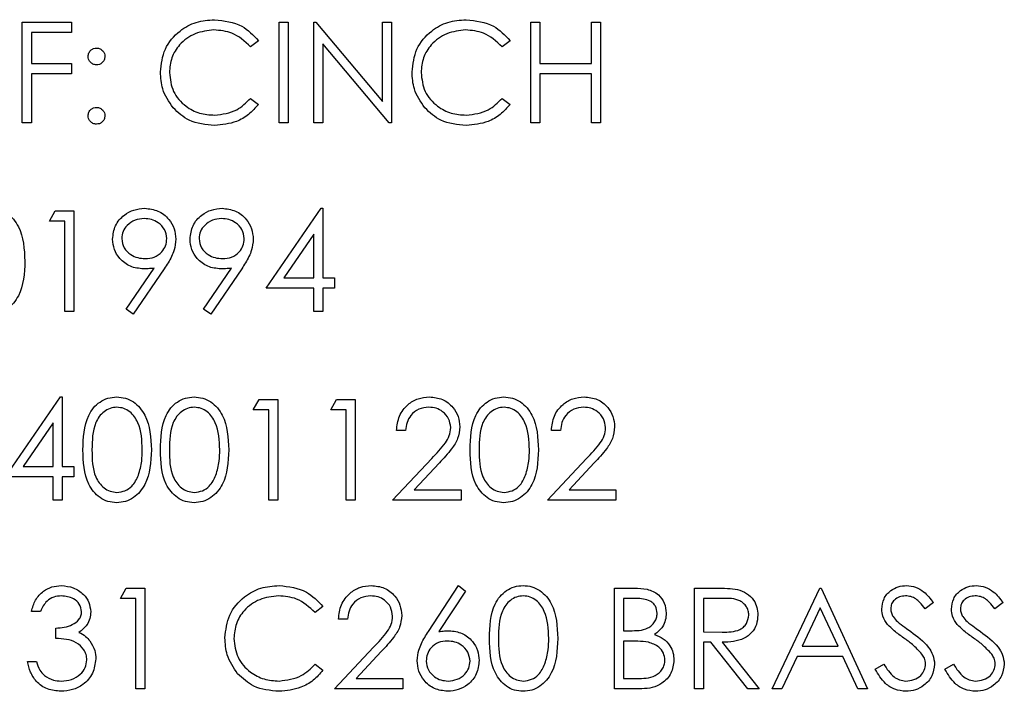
# Model space of a CAD drawing. Header units: inches. Extents: x 1880 to 2363, y -453 to -54.
# Tile 726 of 1056: x 1982.689 to 1983.57, y -72.666 to -72.065. Entities that reach past the tile are written whole.
import ezdxf

# ---------------------------------------------------------------- set-up
doc = ezdxf.new("R2010")
doc.units = ezdxf.units.IN
doc.header["$LTSCALE"] = 0.5
doc.header["$MEASUREMENT"] = 0
doc.layers.add('DSS-M-S', color=53, linetype='Continuous')

msp = doc.modelspace()

# ---------------------------------------------------------------- linework, layer by layer
at = {"layer": 'DSS-M-S', "linetype": 'Continuous', "lineweight": 25}
for p, q in [((1982.69157, -72.06772), (1982.73542, -72.06772)), ((1982.69157, -72.15772), (1982.69157, -72.06772)), ((1982.73542, -72.06772), (1982.73542, -72.07695)), ((1982.92119, -72.06772), (1982.92927, -72.06772)), ((1982.92119, -72.15772), (1982.92119, -72.06772)), ((1982.92927, -72.06772), (1982.92927, -72.15772)), ((1982.95234, -72.06772), (1982.95404, -72.06772)), ((1982.95234, -72.15772), (1982.95234, -72.06772)), ((1982.95404, -72.06772), (1983.0135, -72.13856)), ((1983.0135, -72.06772), (1983.02157, -72.06772)), ((1983.0135, -72.13856), (1983.0135, -72.06772)), ((1983.02157, -72.06772), (1983.02157, -72.15772)), ((1983.14619, -72.06772), (1983.15427, -72.06772)), ((1983.14619, -72.15772), (1983.14619, -72.06772)), ((1983.15427, -72.06772), (1983.15427, -72.10464)), ((1983.20042, -72.06772), (1983.2085, -72.06772)), ((1983.20042, -72.10464), (1983.20042, -72.06772)), ((1983.2085, -72.06772), (1983.2085, -72.15772)), ((1982.69965, -72.07695), (1982.69965, -72.10464)), ((1982.73542, -72.07695), (1982.69965, -72.07695)), ((1982.90273, -72.08424), (1982.89566, -72.08964)), ((1983.01974, -72.15772), (1982.96042, -72.08705)), ((1982.96042, -72.08705), (1982.96042, -72.15772)), ((1983.12773, -72.08424), (1983.12066, -72.08964)), ((1982.69965, -72.10464), (1982.73542, -72.10464)), ((1982.73542, -72.10464), (1982.73542, -72.11388)), ((1983.15427, -72.10464), (1983.20042, -72.10464)), ((1982.69965, -72.11388), (1982.69965, -72.15772)), ((1982.73542, -72.11388), (1982.69965, -72.11388)), ((1983.15427, -72.11388), (1983.15427, -72.15772)), ((1983.20042, -72.11388), (1983.15427, -72.11388)), ((1983.20042, -72.15772), (1983.20042, -72.11388)), ((1982.89566, -72.1358), (1982.90273, -72.14115)), ((1983.12066, -72.1358), (1983.12773, -72.14115)), ((1982.69965, -72.15772), (1982.69157, -72.15772)), ((1982.92927, -72.15772), (1982.92119, -72.15772)), ((1982.96042, -72.15772), (1982.95234, -72.15772)), ((1983.02157, -72.15772), (1983.01974, -72.15772)), ((1983.15427, -72.15772), (1983.14619, -72.15772)), ((1983.2085, -72.15772), (1983.20042, -72.15772)), ((1982.7158, -72.2457), (1982.72109, -72.23647)), ((1982.72109, -72.23647), (1982.73773, -72.23647)), ((1982.73773, -72.23647), (1982.73773, -72.32647)), ((1982.90965, -72.3057), (1982.95878, -72.23416)), ((1982.95878, -72.23416), (1982.96042, -72.23416)), ((1982.96042, -72.23416), (1982.96042, -72.29647)), ((1982.72965, -72.2457), (1982.7158, -72.2457)), ((1982.72965, -72.32647), (1982.72965, -72.2457)), ((1982.95234, -72.25739), (1982.92552, -72.29647)), ((1982.95234, -72.29647), (1982.95234, -72.25739)), ((1982.78435, -72.32429), (1982.80937, -72.28771)), ((1982.81852, -72.28825), (1982.7908, -72.32878)), ((1982.85358, -72.32429), (1982.87861, -72.28771)), ((1982.88775, -72.28825), (1982.86004, -72.32878)), ((1982.92552, -72.29647), (1982.95234, -72.29647)), ((1982.96042, -72.29647), (1982.9708, -72.29647)), ((1982.9708, -72.29647), (1982.9708, -72.3057)), ((1982.95234, -72.3057), (1982.90965, -72.3057)), ((1982.95234, -72.32647), (1982.95234, -72.3057)), ((1982.96042, -72.3057), (1982.96042, -72.32647)), ((1982.9708, -72.3057), (1982.96042, -72.3057)), ((1982.7908, -72.32878), (1982.78435, -72.32429)), ((1982.86004, -72.32878), (1982.85358, -72.32429)), ((1982.73773, -72.32647), (1982.72965, -72.32647)), ((1982.96042, -72.32647), (1982.95234, -72.32647)), ((1982.67657, -72.47445), (1982.7257, -72.40291)), ((1982.7257, -72.40291), (1982.72734, -72.40291)), ((1982.72734, -72.40291), (1982.72734, -72.46522)), ((1982.89811, -72.41445), (1982.90339, -72.40522)), ((1982.90339, -72.40522), (1982.92004, -72.40522)), ((1982.92004, -72.40522), (1982.92004, -72.49522)), ((1982.96734, -72.41445), (1982.97263, -72.40522)), ((1982.97263, -72.40522), (1982.98927, -72.40522)), ((1982.98927, -72.40522), (1982.98927, -72.49522)), ((1982.91196, -72.41445), (1982.89811, -72.41445)), ((1982.91196, -72.49522), (1982.91196, -72.41445)), ((1982.98119, -72.41445), (1982.96734, -72.41445)), ((1982.98119, -72.49522), (1982.98119, -72.41445)), ((1982.71927, -72.42614), (1982.69244, -72.46522)), ((1982.71927, -72.46522), (1982.71927, -72.42614)), ((1983.03427, -72.43291), (1983.02619, -72.43291)), ((1983.17273, -72.43291), (1983.16465, -72.43291)), ((1983.02273, -72.49522), (1983.05763, -72.45797)), ((1983.16119, -72.49522), (1983.19609, -72.45797)), ((1982.69244, -72.46522), (1982.71927, -72.46522)), ((1982.72734, -72.46522), (1982.73773, -72.46522)), ((1982.73773, -72.46522), (1982.73773, -72.47445)), ((1983.06452, -72.46196), (1983.042, -72.48599)), ((1983.20298, -72.46196), (1983.18046, -72.48599)), ((1982.71927, -72.47445), (1982.67657, -72.47445)), ((1982.71927, -72.49522), (1982.71927, -72.47445)), ((1982.72734, -72.47445), (1982.72734, -72.49522)), ((1982.73773, -72.47445), (1982.72734, -72.47445)), ((1983.042, -72.48599), (1983.08388, -72.48599)), ((1983.08388, -72.48599), (1983.08388, -72.49522)), ((1983.18046, -72.48599), (1983.22234, -72.48599)), ((1983.22234, -72.48599), (1983.22234, -72.49522)), ((1982.72734, -72.49522), (1982.71927, -72.49522)), ((1982.92004, -72.49522), (1982.91196, -72.49522)), ((1982.98927, -72.49522), (1982.98119, -72.49522)), ((1983.08388, -72.49522), (1983.02273, -72.49522)), ((1983.22234, -72.49522), (1983.16119, -72.49522)), ((1983.05471, -72.61273), (1983.08157, -72.57166)), ((1983.08157, -72.57166), (1983.08779, -72.57655)), ((1982.77927, -72.5832), (1982.78455, -72.57397)), ((1982.78455, -72.57397), (1982.80119, -72.57397)), ((1982.80119, -72.57397), (1982.80119, -72.66397)), ((1983.08779, -72.57655), (1983.06401, -72.61291)), ((1983.22119, -72.57397), (1983.23875, -72.57397)), ((1983.22119, -72.66397), (1983.22119, -72.57397)), ((1983.29273, -72.57397), (1983.31074, -72.57397)), ((1983.29273, -72.66397), (1983.29273, -72.57397)), ((1983.36196, -72.66397), (1983.40465, -72.57397)), ((1983.40465, -72.57397), (1983.4058, -72.57397)), ((1983.4058, -72.57397), (1983.44734, -72.66397)), ((1982.79311, -72.5832), (1982.77927, -72.5832)), ((1982.79311, -72.66397), (1982.79311, -72.5832)), ((1983.22927, -72.5832), (1983.22927, -72.61205)), ((1983.24023, -72.5832), (1983.22927, -72.5832)), ((1983.31768, -72.5832), (1983.3008, -72.5832)), ((1983.3008, -72.5832), (1983.3008, -72.6132)), ((1983.50619, -72.5869), (1983.49889, -72.59243)), ((1983.5685, -72.5869), (1983.5612, -72.59243)), ((1982.70773, -72.59474), (1982.69965, -72.59474)), ((1982.96042, -72.59049), (1982.95335, -72.59589)), ((1983.40514, -72.59151), (1983.38884, -72.62589)), ((1983.421, -72.62589), (1983.40514, -72.59151)), ((1982.98234, -72.60166), (1982.97427, -72.60166)), ((1982.72157, -72.61897), (1982.72157, -72.60974)), ((1983.22927, -72.61205), (1983.23469, -72.61205)), ((1983.3008, -72.6132), (1983.31728, -72.61333)), ((1983.22927, -72.62128), (1983.22927, -72.65474)), ((1983.23462, -72.62128), (1983.22927, -72.62128)), ((1983.3008, -72.62243), (1983.3008, -72.66397)), ((1983.30737, -72.62243), (1983.3008, -72.62243)), ((1983.34043, -72.66397), (1983.30737, -72.62243)), ((1983.31736, -72.62243), (1983.35042, -72.66397)), ((1982.9708, -72.66397), (1983.00571, -72.62672)), ((1983.0126, -72.63071), (1982.99008, -72.65474)), ((1983.38884, -72.62589), (1983.421, -72.62589)), ((1982.69619, -72.63974), (1982.70427, -72.63974)), ((1982.95335, -72.64205), (1982.96042, -72.6474)), ((1983.38446, -72.63513), (1983.37077, -72.66397)), ((1983.42526, -72.63513), (1983.38446, -72.63513)), ((1983.43856, -72.66397), (1983.42526, -72.63513)), ((1983.45427, -72.64661), (1983.46187, -72.64205)), ((1983.51657, -72.64661), (1983.52418, -72.64205)), ((1982.99008, -72.65474), (1983.03196, -72.65474)), ((1983.03196, -72.65474), (1983.03196, -72.66397)), ((1983.22927, -72.65474), (1983.24077, -72.65474)), ((1982.80119, -72.66397), (1982.79311, -72.66397)), ((1983.03196, -72.66397), (1982.9708, -72.66397)), ((1983.24553, -72.66397), (1983.22119, -72.66397)), ((1983.3008, -72.66397), (1983.29273, -72.66397)), ((1983.35042, -72.66397), (1983.34043, -72.66397)), ((1983.37077, -72.66397), (1983.36196, -72.66397)), ((1983.44734, -72.66397), (1983.43856, -72.66397))]:
    msp.add_line(p, q, dxfattribs=at)
for points, knots in [([(1982.81504, -72.1122), (1982.81586, -72.10514), (1982.8175, -72.09103), (1982.83082, -72.07558), (1982.84684, -72.06664), (1982.85792, -72.06582), (1982.86346, -72.06541)], [0, 0, 0, 0, 0.279512, 0.55908, 0.779374, 1, 1, 1, 1]), ([(1982.86346, -72.06541), (1982.8721, -72.06637), (1982.88755, -72.06808), (1982.89809, -72.0793), (1982.90273, -72.08424)], [0, 0, 0, 0, 0.559517, 1, 1, 1, 1]), ([(1983.04004, -72.1122), (1983.04086, -72.10514), (1983.0425, -72.09103), (1983.05582, -72.07558), (1983.07184, -72.06664), (1983.08292, -72.06582), (1983.08846, -72.06541)], [0, 0, 0, 0, 0.279512, 0.55908, 0.779374, 1, 1, 1, 1]), ([(1983.08846, -72.06541), (1983.0971, -72.06637), (1983.11255, -72.06808), (1983.12309, -72.0793), (1983.12773, -72.08424)], [0, 0, 0, 0, 0.559517, 1, 1, 1, 1]), ([(1982.86296, -72.07464), (1982.85721, -72.0753), (1982.84572, -72.07662), (1982.83232, -72.08638), (1982.82434, -72.09923), (1982.82352, -72.10828), (1982.82311, -72.11281)], [0, 0, 0, 0, 0.279856, 0.559519, 0.779686, 1, 1, 1, 1]), ([(1982.89566, -72.08964), (1982.89045, -72.0848), (1982.88112, -72.07612), (1982.86852, -72.0751), (1982.86296, -72.07464)], [0, 0, 0, 0, 0.558427, 1, 1, 1, 1]), ([(1983.08796, -72.07464), (1983.08221, -72.0753), (1983.07072, -72.07662), (1983.05732, -72.08638), (1983.04934, -72.09923), (1983.04852, -72.10828), (1983.04811, -72.11281)], [0, 0, 0, 0, 0.2798558, 0.5595188, 0.7796855, 1, 1, 1, 1]), ([(1983.12066, -72.08964), (1983.11545, -72.0848), (1983.10612, -72.07612), (1983.09352, -72.0751), (1983.08796, -72.07464)], [0, 0, 0, 0, 0.5584265, 1, 1, 1, 1]), ([(1982.75042, -72.0983), (1982.75056, -72.0972), (1982.75083, -72.09499), (1982.75287, -72.09255), (1982.75532, -72.09104), (1982.75705, -72.09088), (1982.75792, -72.0908)], [0, 0, 0, 0, 0.279585, 0.559454, 0.779697, 1, 1, 1, 1]), ([(1982.75792, -72.0908), (1982.75903, -72.09092), (1982.76125, -72.09118), (1982.76367, -72.09324), (1982.76521, -72.09568), (1982.76535, -72.09743), (1982.76542, -72.0983)], [0, 0, 0, 0, 0.2796016, 0.559212, 0.7794752, 1, 1, 1, 1]), ([(1982.75792, -72.1058), (1982.75681, -72.10567), (1982.7546, -72.10541), (1982.75216, -72.10336), (1982.75065, -72.10091), (1982.7505, -72.09917), (1982.75042, -72.0983)], [0, 0, 0, 0, 0.279647, 0.559299, 0.779615, 1, 1, 1, 1]), ([(1982.76542, -72.0983), (1982.7653, -72.09941), (1982.76505, -72.10163), (1982.76299, -72.10406), (1982.76053, -72.10558), (1982.75879, -72.10573), (1982.75792, -72.1058)], [0, 0, 0, 0, 0.279517, 0.559326, 0.779544, 1, 1, 1, 1]), ([(1982.82645, -72.14429), (1982.82272, -72.13884), (1982.81606, -72.12909), (1982.81535, -72.11737), (1982.81504, -72.1122)], [0, 0, 0, 0, 0.559029, 1, 1, 1, 1]), ([(1982.82311, -72.11281), (1982.8238, -72.11863), (1982.82517, -72.13028), (1982.83645, -72.14283), (1982.84982, -72.14984), (1982.85895, -72.15048), (1982.86352, -72.1508)], [0, 0, 0, 0, 0.279434, 0.558921, 0.779283, 1, 1, 1, 1]), ([(1983.05145, -72.14429), (1983.04772, -72.13884), (1983.04106, -72.12909), (1983.04035, -72.11737), (1983.04004, -72.1122)], [0, 0, 0, 0, 0.559029, 1, 1, 1, 1]), ([(1983.04811, -72.11281), (1983.0488, -72.11863), (1983.05017, -72.13028), (1983.06145, -72.14283), (1983.07482, -72.14984), (1983.08395, -72.15048), (1983.08852, -72.1508)], [0, 0, 0, 0, 0.279434, 0.558921, 0.779283, 1, 1, 1, 1]), ([(1982.86352, -72.1508), (1982.87047, -72.14995), (1982.88293, -72.14843), (1982.89176, -72.13967), (1982.89566, -72.1358)], [0, 0, 0, 0, 0.558772, 1, 1, 1, 1]), ([(1982.90273, -72.14115), (1982.89995, -72.14433), (1982.8944, -72.15069), (1982.88106, -72.15834), (1982.8702, -72.15939), (1982.86357, -72.16003)], [0, 0, 0, 0, 0.28041, 0.560795, 1, 1, 1, 1]), ([(1983.08852, -72.1508), (1983.09547, -72.14995), (1983.10793, -72.14843), (1983.11676, -72.13967), (1983.12066, -72.1358)], [0, 0, 0, 0, 0.558772, 1, 1, 1, 1]), ([(1983.12773, -72.14115), (1983.12495, -72.14433), (1983.1194, -72.15069), (1983.10606, -72.15834), (1983.0952, -72.15939), (1983.08857, -72.16003)], [0, 0, 0, 0, 0.28041, 0.560795, 1, 1, 1, 1]), ([(1982.75042, -72.15138), (1982.75055, -72.15027), (1982.75081, -72.14806), (1982.75285, -72.14561), (1982.75531, -72.1441), (1982.75705, -72.14395), (1982.75792, -72.14388)], [0, 0, 0, 0, 0.279576, 0.559284, 0.779552, 1, 1, 1, 1]), ([(1982.75792, -72.14388), (1982.75903, -72.144), (1982.76125, -72.14425), (1982.76367, -72.14632), (1982.76521, -72.14876), (1982.76535, -72.1505), (1982.76542, -72.15138)], [0, 0, 0, 0, 0.279602, 0.559212, 0.779475, 1, 1, 1, 1]), ([(1982.86357, -72.16003), (1982.85561, -72.15936), (1982.84139, -72.15815), (1982.83101, -72.14853), (1982.82645, -72.14429)], [0, 0, 0, 0, 0.559804, 1, 1, 1, 1]), ([(1983.08857, -72.16003), (1983.08061, -72.15936), (1983.06639, -72.15815), (1983.05601, -72.14853), (1983.05145, -72.14429)], [0, 0, 0, 0, 0.559804, 1, 1, 1, 1]), ([(1982.75792, -72.15888), (1982.75682, -72.15874), (1982.75461, -72.15847), (1982.75217, -72.15643), (1982.75066, -72.15398), (1982.7505, -72.15224), (1982.75042, -72.15138)], [0, 0, 0, 0, 0.279581, 0.559143, 0.779575, 1, 1, 1, 1]), ([(1982.76542, -72.15138), (1982.76529, -72.15248), (1982.76503, -72.15469), (1982.76298, -72.15713), (1982.76053, -72.15864), (1982.75879, -72.1588), (1982.75792, -72.15888)], [0, 0, 0, 0, 0.279469, 0.559358, 0.779674, 1, 1, 1, 1]), ([(1982.66282, -72.23416), (1982.66547, -72.23438), (1982.67077, -72.2348), (1982.68042, -72.2395), (1982.69259, -72.25451), (1982.69336, -72.27071), (1982.69388, -72.28151)], [0, 0, 0, 0, 0.1256, 0.251197, 0.500581, 1, 1, 1, 1]), ([(1982.77234, -72.26173), (1982.77283, -72.25757), (1982.77382, -72.24926), (1982.78177, -72.24023), (1982.79123, -72.23507), (1982.79774, -72.23446), (1982.80099, -72.23416)], [0, 0, 0, 0, 0.279538, 0.558851, 0.779452, 1, 1, 1, 1]), ([(1982.80099, -72.23416), (1982.80508, -72.23465), (1982.81326, -72.23561), (1982.82254, -72.24295), (1982.82791, -72.25219), (1982.82856, -72.25861), (1982.82888, -72.26182)], [0, 0, 0, 0, 0.27973, 0.559163, 0.779612, 1, 1, 1, 1]), ([(1982.84157, -72.26173), (1982.84207, -72.25757), (1982.84305, -72.24926), (1982.851, -72.24023), (1982.86046, -72.23507), (1982.86697, -72.23446), (1982.87022, -72.23416)], [0, 0, 0, 0, 0.279538, 0.558851, 0.779452, 1, 1, 1, 1]), ([(1982.87022, -72.23416), (1982.87431, -72.23465), (1982.88249, -72.23561), (1982.89177, -72.24295), (1982.89714, -72.25219), (1982.89779, -72.25861), (1982.89811, -72.26182)], [0, 0, 0, 0, 0.27973, 0.559163, 0.779612, 1, 1, 1, 1]), ([(1982.80058, -72.24339), (1982.79777, -72.24367), (1982.79216, -72.24421), (1982.78556, -72.24875), (1982.78114, -72.25466), (1982.78066, -72.25907), (1982.78042, -72.26128)], [0, 0, 0, 0, 0.2800921, 0.5600105, 0.7801305, 1, 1, 1, 1]), ([(1982.8208, -72.26128), (1982.82039, -72.25847), (1982.81955, -72.25284), (1982.81369, -72.24716), (1982.80721, -72.24386), (1982.80279, -72.24355), (1982.80058, -72.24339)], [0, 0, 0, 0, 0.2787219, 0.5585693, 0.7791712, 1, 1, 1, 1]), ([(1982.86981, -72.24339), (1982.867, -72.24367), (1982.86139, -72.24421), (1982.85479, -72.24875), (1982.85037, -72.25466), (1982.84989, -72.25907), (1982.84965, -72.26128)], [0, 0, 0, 0, 0.280092, 0.560011, 0.780131, 1, 1, 1, 1]), ([(1982.89004, -72.26128), (1982.88962, -72.25847), (1982.88878, -72.25284), (1982.88292, -72.24716), (1982.87644, -72.24386), (1982.87202, -72.24355), (1982.86981, -72.24339)], [0, 0, 0, 0, 0.278722, 0.558569, 0.779171, 1, 1, 1, 1]), ([(1982.79991, -72.28839), (1982.7959, -72.28796), (1982.78789, -72.2871), (1982.77881, -72.28001), (1982.77318, -72.27118), (1982.77262, -72.26488), (1982.77234, -72.26173)], [0, 0, 0, 0, 0.279814, 0.559489, 0.779635, 1, 1, 1, 1]), ([(1982.78042, -72.26128), (1982.78088, -72.26414), (1982.78179, -72.26988), (1982.78796, -72.27552), (1982.79464, -72.2787), (1982.79915, -72.27901), (1982.80141, -72.27916)], [0, 0, 0, 0, 0.278472, 0.558424, 0.779098, 1, 1, 1, 1]), ([(1982.80141, -72.27916), (1982.80418, -72.27894), (1982.80972, -72.27849), (1982.8162, -72.27387), (1982.82018, -72.2678), (1982.8206, -72.26345), (1982.8208, -72.26128)], [0, 0, 0, 0, 0.280319, 0.55953, 0.779753, 1, 1, 1, 1]), ([(1982.82888, -72.26182), (1982.82855, -72.26508), (1982.82801, -72.27046), (1982.82506, -72.2774), (1982.82202, -72.28296), (1982.81968, -72.28649), (1982.81852, -72.28825)], [0, 0, 0, 0, 0.339295, 0.559425, 0.779695, 1, 1, 1, 1]), ([(1982.86914, -72.28839), (1982.86513, -72.28796), (1982.85712, -72.2871), (1982.84804, -72.28001), (1982.84241, -72.27118), (1982.84185, -72.26488), (1982.84157, -72.26173)], [0, 0, 0, 0, 0.279814, 0.559489, 0.779635, 1, 1, 1, 1]), ([(1982.84965, -72.26128), (1982.85011, -72.26414), (1982.85102, -72.26988), (1982.85719, -72.27552), (1982.86387, -72.2787), (1982.86838, -72.27901), (1982.87064, -72.27916)], [0, 0, 0, 0, 0.2784725, 0.5584236, 0.7790976, 1, 1, 1, 1]), ([(1982.87064, -72.27916), (1982.87341, -72.27894), (1982.87895, -72.27849), (1982.88543, -72.27387), (1982.88941, -72.2678), (1982.88983, -72.26345), (1982.89004, -72.26128)], [0, 0, 0, 0, 0.280319, 0.55953, 0.779753, 1, 1, 1, 1]), ([(1982.89811, -72.26182), (1982.89778, -72.26508), (1982.89724, -72.27046), (1982.89429, -72.2774), (1982.89125, -72.28296), (1982.88891, -72.28649), (1982.88775, -72.28825)], [0, 0, 0, 0, 0.339295, 0.559425, 0.779695, 1, 1, 1, 1]), ([(1982.69388, -72.28151), (1982.69338, -72.29231), (1982.69262, -72.3085), (1982.68039, -72.32342), (1982.67076, -72.32814), (1982.66546, -72.32856), (1982.66282, -72.32878)], [0, 0, 0, 0, 0.499407, 0.748743, 0.874372, 1, 1, 1, 1]), ([(1982.80937, -72.28771), (1982.80761, -72.28792), (1982.80447, -72.2883), (1982.8013, -72.28837), (1982.79991, -72.28839)], [0, 0, 0, 0, 0.559944, 1, 1, 1, 1]), ([(1982.87861, -72.28771), (1982.87684, -72.28792), (1982.8737, -72.2883), (1982.87053, -72.28837), (1982.86914, -72.28839)], [0, 0, 0, 0, 0.559944, 1, 1, 1, 1]), ([(1982.7458, -72.45026), (1982.74615, -72.43951), (1982.74659, -72.42606), (1982.75498, -72.41254), (1982.76082, -72.40717), (1982.768, -72.40356), (1982.77326, -72.40313), (1982.77589, -72.40291)], [0, 0, 0, 0, 0.498702, 0.624177, 0.749467, 0.874745, 1, 1, 1, 1]), ([(1982.77589, -72.40291), (1982.77854, -72.40313), (1982.78384, -72.40355), (1982.7935, -72.40825), (1982.80566, -72.42326), (1982.80644, -72.43946), (1982.80696, -72.45026)], [0, 0, 0, 0, 0.1256, 0.251197, 0.500581, 1, 1, 1, 1]), ([(1982.81504, -72.45026), (1982.81538, -72.43951), (1982.81582, -72.42606), (1982.82421, -72.41254), (1982.83005, -72.40717), (1982.83723, -72.40356), (1982.8425, -72.40313), (1982.84513, -72.40291)], [0, 0, 0, 0, 0.498702, 0.6241765, 0.7494675, 0.8747453, 1, 1, 1, 1]), ([(1982.84513, -72.40291), (1982.84777, -72.40313), (1982.85307, -72.40355), (1982.86273, -72.40825), (1982.87489, -72.42326), (1982.87567, -72.43946), (1982.87619, -72.45026)], [0, 0, 0, 0, 0.1256, 0.251197, 0.500581, 1, 1, 1, 1]), ([(1983.02619, -72.43291), (1983.02671, -72.42854), (1983.02776, -72.4198), (1983.03544, -72.4098), (1983.04521, -72.4038), (1983.0521, -72.40321), (1983.05554, -72.40291)], [0, 0, 0, 0, 0.280029, 0.559515, 0.779668, 1, 1, 1, 1]), ([(1983.05554, -72.40291), (1983.05955, -72.40329), (1983.06757, -72.40404), (1983.07648, -72.41137), (1983.08188, -72.42026), (1983.08244, -72.42653), (1983.08273, -72.42967)], [0, 0, 0, 0, 0.27989, 0.559224, 0.779582, 1, 1, 1, 1]), ([(1983.09196, -72.45026), (1983.09231, -72.43951), (1983.09274, -72.42606), (1983.10113, -72.41254), (1983.10697, -72.40717), (1983.11416, -72.40356), (1983.11942, -72.40313), (1983.12205, -72.40291)], [0, 0, 0, 0, 0.498702, 0.624177, 0.749467, 0.874745, 1, 1, 1, 1]), ([(1983.12205, -72.40291), (1983.1247, -72.40313), (1983.13, -72.40355), (1983.13965, -72.40825), (1983.15182, -72.42326), (1983.15259, -72.43946), (1983.15311, -72.45026)], [0, 0, 0, 0, 0.1256, 0.251197, 0.500581, 1, 1, 1, 1]), ([(1983.16465, -72.43291), (1983.16518, -72.42854), (1983.16622, -72.4198), (1983.1739, -72.4098), (1983.18367, -72.4038), (1983.19056, -72.40321), (1983.194, -72.40291)], [0, 0, 0, 0, 0.280029, 0.559515, 0.779668, 1, 1, 1, 1]), ([(1983.194, -72.40291), (1983.19801, -72.40329), (1983.20603, -72.40404), (1983.21494, -72.41137), (1983.22034, -72.42026), (1983.22091, -72.42653), (1983.22119, -72.42967)], [0, 0, 0, 0, 0.27989, 0.559224, 0.779582, 1, 1, 1, 1]), ([(1982.77617, -72.41214), (1982.7741, -72.41235), (1982.76997, -72.41276), (1982.7645, -72.41593), (1982.76013, -72.42035), (1982.75418, -72.43131), (1982.75401, -72.44182), (1982.75388, -72.45022)], [0, 0, 0, 0, 0.125139, 0.250418, 0.375519, 0.500847, 1, 1, 1, 1]), ([(1982.79888, -72.45022), (1982.79855, -72.44187), (1982.79805, -72.42935), (1982.78963, -72.41698), (1982.78235, -72.4128), (1982.77822, -72.41236), (1982.77617, -72.41214)], [0, 0, 0, 0, 0.500072, 0.749021, 0.874598, 1, 1, 1, 1]), ([(1982.8454, -72.41214), (1982.84333, -72.41235), (1982.8392, -72.41276), (1982.83373, -72.41593), (1982.82936, -72.42035), (1982.82341, -72.43131), (1982.82324, -72.44182), (1982.82311, -72.45022)], [0, 0, 0, 0, 0.125139, 0.250418, 0.375519, 0.500847, 1, 1, 1, 1]), ([(1982.86811, -72.45022), (1982.86778, -72.44187), (1982.86728, -72.42935), (1982.85886, -72.41698), (1982.85158, -72.4128), (1982.84746, -72.41236), (1982.8454, -72.41214)], [0, 0, 0, 0, 0.500072, 0.749021, 0.874598, 1, 1, 1, 1]), ([(1983.05513, -72.41214), (1983.05205, -72.41246), (1983.04591, -72.41309), (1983.03896, -72.4187), (1983.03522, -72.42574), (1983.03459, -72.43052), (1983.03427, -72.43291)], [0, 0, 0, 0, 0.279699, 0.558847, 0.779176, 1, 1, 1, 1]), ([(1983.07465, -72.43039), (1983.07427, -72.42761), (1983.07351, -72.42204), (1983.06802, -72.41614), (1983.06169, -72.41264), (1983.05732, -72.41231), (1983.05513, -72.41214)], [0, 0, 0, 0, 0.279126, 0.558978, 0.77935, 1, 1, 1, 1]), ([(1983.12232, -72.41214), (1983.12026, -72.41235), (1983.11613, -72.41276), (1983.11066, -72.41593), (1983.10629, -72.42035), (1983.10033, -72.43131), (1983.10017, -72.44182), (1983.10004, -72.45022)], [0, 0, 0, 0, 0.125139, 0.250418, 0.375519, 0.500847, 1, 1, 1, 1]), ([(1983.14504, -72.45022), (1983.1447, -72.44187), (1983.1442, -72.42935), (1983.13578, -72.41698), (1983.1285, -72.4128), (1983.12438, -72.41236), (1983.12232, -72.41214)], [0, 0, 0, 0, 0.500072, 0.749021, 0.874598, 1, 1, 1, 1]), ([(1983.19359, -72.41214), (1983.19051, -72.41246), (1983.18437, -72.41309), (1983.17743, -72.4187), (1983.17368, -72.42574), (1983.17305, -72.43052), (1983.17273, -72.43291)], [0, 0, 0, 0, 0.2796987, 0.5588466, 0.7791762, 1, 1, 1, 1]), ([(1983.21311, -72.43039), (1983.21273, -72.42761), (1983.21198, -72.42204), (1983.20648, -72.41614), (1983.20016, -72.41264), (1983.19578, -72.41231), (1983.19359, -72.41214)], [0, 0, 0, 0, 0.279126, 0.558978, 0.77935, 1, 1, 1, 1]), ([(1983.05763, -72.45797), (1983.06195, -72.45353), (1983.06796, -72.44734), (1983.07392, -72.43774), (1983.07441, -72.43284), (1983.07465, -72.43039)], [0, 0, 0, 0, 0.560717, 0.780532, 1, 1, 1, 1]), ([(1983.08273, -72.42967), (1983.08236, -72.43324), (1983.08163, -72.44038), (1983.07443, -72.45118), (1983.06828, -72.45787), (1983.06452, -72.46196)], [0, 0, 0, 0, 0.279288, 0.559154, 1, 1, 1, 1]), ([(1983.19609, -72.45797), (1983.20041, -72.45353), (1983.20642, -72.44734), (1983.21239, -72.43774), (1983.21287, -72.43284), (1983.21311, -72.43039)], [0, 0, 0, 0, 0.560717, 0.780532, 1, 1, 1, 1]), ([(1983.22119, -72.42967), (1983.22082, -72.43324), (1983.22009, -72.44038), (1983.2129, -72.45118), (1983.20674, -72.45787), (1983.20298, -72.46196)], [0, 0, 0, 0, 0.2792879, 0.5591538, 1, 1, 1, 1]), ([(1982.77589, -72.49753), (1982.77327, -72.49732), (1982.76802, -72.49689), (1982.75846, -72.49218), (1982.74664, -72.47705), (1982.74614, -72.46098), (1982.7458, -72.45026)], [0, 0, 0, 0, 0.125551, 0.25109, 0.50025, 1, 1, 1, 1]), ([(1982.75388, -72.45022), (1982.75395, -72.45863), (1982.75405, -72.47123), (1982.76269, -72.48352), (1982.76999, -72.48763), (1982.77411, -72.48808), (1982.77617, -72.4883)], [0, 0, 0, 0, 0.500291, 0.749086, 0.874606, 1, 1, 1, 1]), ([(1982.80696, -72.45026), (1982.80646, -72.46106), (1982.8057, -72.47725), (1982.79347, -72.49217), (1982.78384, -72.49689), (1982.77854, -72.49731), (1982.77589, -72.49753)], [0, 0, 0, 0, 0.499407, 0.748743, 0.874372, 1, 1, 1, 1]), ([(1982.79547, -72.47285), (1982.79662, -72.4687), (1982.79867, -72.46129), (1982.79882, -72.4536), (1982.79888, -72.45022)], [0, 0, 0, 0, 0.559599, 1, 1, 1, 1]), ([(1982.84513, -72.49753), (1982.8425, -72.49732), (1982.83725, -72.49689), (1982.82769, -72.49218), (1982.81587, -72.47705), (1982.81537, -72.46098), (1982.81504, -72.45026)], [0, 0, 0, 0, 0.1255507, 0.25109, 0.5002501, 1, 1, 1, 1]), ([(1982.82311, -72.45022), (1982.82318, -72.45863), (1982.82328, -72.47123), (1982.83192, -72.48352), (1982.83922, -72.48763), (1982.84334, -72.48808), (1982.8454, -72.4883)], [0, 0, 0, 0, 0.500291, 0.749086, 0.874606, 1, 1, 1, 1]), ([(1982.87619, -72.45026), (1982.87569, -72.46106), (1982.87493, -72.47725), (1982.8627, -72.49217), (1982.85307, -72.49689), (1982.84777, -72.49731), (1982.84513, -72.49753)], [0, 0, 0, 0, 0.499407, 0.748743, 0.874372, 1, 1, 1, 1]), ([(1982.86471, -72.47285), (1982.86585, -72.4687), (1982.8679, -72.46129), (1982.86805, -72.4536), (1982.86811, -72.45022)], [0, 0, 0, 0, 0.559599, 1, 1, 1, 1]), ([(1983.12205, -72.49753), (1983.11942, -72.49732), (1983.11417, -72.49689), (1983.10461, -72.49218), (1983.09279, -72.47705), (1983.09229, -72.46098), (1983.09196, -72.45026)], [0, 0, 0, 0, 0.1255507, 0.25109, 0.5002501, 1, 1, 1, 1]), ([(1983.10004, -72.45022), (1983.1001, -72.45863), (1983.1002, -72.47123), (1983.10884, -72.48352), (1983.11614, -72.48763), (1983.12026, -72.48808), (1983.12232, -72.4883)], [0, 0, 0, 0, 0.500291, 0.749086, 0.874606, 1, 1, 1, 1]), ([(1983.15311, -72.45026), (1983.15261, -72.46106), (1983.15186, -72.47725), (1983.13962, -72.49217), (1983.12999, -72.49689), (1983.1247, -72.49731), (1983.12205, -72.49753)], [0, 0, 0, 0, 0.499407, 0.748743, 0.874372, 1, 1, 1, 1]), ([(1983.14163, -72.47285), (1983.14277, -72.4687), (1983.14482, -72.46129), (1983.14497, -72.4536), (1983.14504, -72.45022)], [0, 0, 0, 0, 0.559599, 1, 1, 1, 1]), ([(1982.77617, -72.4883), (1982.77862, -72.48799), (1982.78354, -72.48737), (1982.79114, -72.48224), (1982.79383, -72.47641), (1982.79547, -72.47285)], [0, 0, 0, 0, 0.280257, 0.560781, 1, 1, 1, 1]), ([(1982.8454, -72.4883), (1982.84785, -72.48799), (1982.85277, -72.48737), (1982.86037, -72.48224), (1982.86306, -72.47641), (1982.86471, -72.47285)], [0, 0, 0, 0, 0.280257, 0.560781, 1, 1, 1, 1]), ([(1983.12232, -72.4883), (1983.12478, -72.48799), (1983.1297, -72.48737), (1983.13729, -72.48224), (1983.13999, -72.47641), (1983.14163, -72.47285)], [0, 0, 0, 0, 0.280257, 0.560781, 1, 1, 1, 1]), ([(1982.69965, -72.59474), (1982.70069, -72.59128), (1982.70276, -72.58437), (1982.70964, -72.57672), (1982.71796, -72.57232), (1982.72361, -72.57188), (1982.72644, -72.57166)], [0, 0, 0, 0, 0.280288, 0.55968, 0.779747, 1, 1, 1, 1]), ([(1982.72644, -72.57166), (1982.73009, -72.57206), (1982.73737, -72.57284), (1982.74609, -72.57862), (1982.75162, -72.58647), (1982.75236, -72.59219), (1982.75273, -72.59505)], [0, 0, 0, 0, 0.280085, 0.559868, 0.780099, 1, 1, 1, 1]), ([(1982.87273, -72.61845), (1982.87355, -72.61139), (1982.87519, -72.59728), (1982.88851, -72.58183), (1982.90453, -72.57289), (1982.91561, -72.57207), (1982.92115, -72.57166)], [0, 0, 0, 0, 0.279512, 0.55908, 0.779374, 1, 1, 1, 1]), ([(1982.92115, -72.57166), (1982.92979, -72.57262), (1982.94524, -72.57433), (1982.95578, -72.58555), (1982.96042, -72.59049)], [0, 0, 0, 0, 0.5595165, 1, 1, 1, 1]), ([(1982.97427, -72.60166), (1982.97479, -72.59729), (1982.97584, -72.58855), (1982.98352, -72.57855), (1982.99329, -72.57255), (1983.00017, -72.57196), (1983.00362, -72.57166)], [0, 0, 0, 0, 0.280029, 0.559515, 0.779668, 1, 1, 1, 1]), ([(1983.00362, -72.57166), (1983.00763, -72.57204), (1983.01565, -72.57279), (1983.02456, -72.58012), (1983.02995, -72.58901), (1983.03052, -72.59528), (1983.0308, -72.59842)], [0, 0, 0, 0, 0.27989, 0.559224, 0.779582, 1, 1, 1, 1]), ([(1983.10927, -72.61901), (1983.10961, -72.60826), (1983.11005, -72.59481), (1983.11844, -72.58129), (1983.12428, -72.57592), (1983.13146, -72.57231), (1983.13673, -72.57188), (1983.13936, -72.57166)], [0, 0, 0, 0, 0.498702, 0.6241765, 0.7494675, 0.8747453, 1, 1, 1, 1]), ([(1983.13936, -72.57166), (1983.14201, -72.57188), (1983.1473, -72.5723), (1983.15696, -72.577), (1983.16912, -72.59201), (1983.1699, -72.60821), (1983.17042, -72.61901)], [0, 0, 0, 0, 0.1256001, 0.2511969, 0.5005813, 1, 1, 1, 1]), ([(1983.46004, -72.59267), (1983.46043, -72.58947), (1983.4612, -72.58308), (1983.46735, -72.57615), (1983.4747, -72.57231), (1983.47971, -72.57188), (1983.48221, -72.57166)], [0, 0, 0, 0, 0.279553, 0.558798, 0.779378, 1, 1, 1, 1]), ([(1983.48221, -72.57166), (1983.48498, -72.57193), (1983.49052, -72.57248), (1983.4992, -72.57777), (1983.50354, -72.58343), (1983.50619, -72.5869)], [0, 0, 0, 0, 0.2797499, 0.5595012, 1, 1, 1, 1]), ([(1983.52234, -72.59267), (1983.52273, -72.58947), (1983.52351, -72.58308), (1983.52966, -72.57615), (1983.53701, -72.57231), (1983.54202, -72.57188), (1983.54452, -72.57166)], [0, 0, 0, 0, 0.279553, 0.558798, 0.779378, 1, 1, 1, 1]), ([(1983.54452, -72.57166), (1983.54729, -72.57193), (1983.55283, -72.57248), (1983.56151, -72.57777), (1983.56584, -72.58343), (1983.5685, -72.5869)], [0, 0, 0, 0, 0.2797499, 0.5595012, 1, 1, 1, 1]), ([(1982.72655, -72.58089), (1982.72421, -72.58108), (1982.71954, -72.58145), (1982.7121, -72.58595), (1982.70938, -72.59141), (1982.70773, -72.59474)], [0, 0, 0, 0, 0.280636, 0.560364, 1, 1, 1, 1]), ([(1982.74465, -72.59501), (1982.74419, -72.59266), (1982.74328, -72.58792), (1982.73639, -72.5821), (1982.73028, -72.58135), (1982.72655, -72.58089)], [0, 0, 0, 0, 0.278859, 0.560074, 1, 1, 1, 1]), ([(1982.92065, -72.58089), (1982.9149, -72.58155), (1982.90341, -72.58287), (1982.89001, -72.59263), (1982.88203, -72.60548), (1982.88121, -72.61453), (1982.8808, -72.61906)], [0, 0, 0, 0, 0.2798558, 0.5595188, 0.7796855, 1, 1, 1, 1]), ([(1982.95335, -72.59589), (1982.94814, -72.59105), (1982.93881, -72.58237), (1982.92621, -72.58135), (1982.92065, -72.58089)], [0, 0, 0, 0, 0.558427, 1, 1, 1, 1]), ([(1983.0032, -72.58089), (1983.00013, -72.58121), (1982.99399, -72.58184), (1982.98704, -72.58745), (1982.9833, -72.59449), (1982.98266, -72.59927), (1982.98234, -72.60166)], [0, 0, 0, 0, 0.279699, 0.558847, 0.779176, 1, 1, 1, 1]), ([(1983.02273, -72.59914), (1983.02235, -72.59636), (1983.02159, -72.59079), (1983.0161, -72.58489), (1983.00977, -72.58139), (1983.00539, -72.58106), (1983.0032, -72.58089)], [0, 0, 0, 0, 0.279126, 0.558978, 0.77935, 1, 1, 1, 1]), ([(1983.13963, -72.58089), (1983.13756, -72.5811), (1983.13344, -72.58151), (1983.12796, -72.58468), (1983.1236, -72.5891), (1983.11764, -72.60006), (1983.11748, -72.61057), (1983.11734, -72.61897)], [0, 0, 0, 0, 0.125139, 0.250418, 0.375519, 0.500847, 1, 1, 1, 1]), ([(1983.16234, -72.61897), (1983.16201, -72.61062), (1983.16151, -72.5981), (1983.15309, -72.58573), (1983.14581, -72.58155), (1983.14169, -72.58111), (1983.13963, -72.58089)], [0, 0, 0, 0, 0.500072, 0.749021, 0.874598, 1, 1, 1, 1]), ([(1983.23875, -72.57397), (1983.2426, -72.57405), (1983.25028, -72.57422), (1983.26042, -72.5788), (1983.26633, -72.58722), (1983.26701, -72.59325), (1983.26734, -72.59627)], [0, 0, 0, 0, 0.281317, 0.559922, 0.779935, 1, 1, 1, 1]), ([(1983.31074, -72.57397), (1983.31456, -72.57396), (1983.32139, -72.57394), (1983.32815, -72.57481), (1983.33113, -72.5752)], [0, 0, 0, 0, 0.56024, 1, 1, 1, 1]), ([(1983.33113, -72.5752), (1983.33395, -72.57613), (1983.3396, -72.57801), (1983.34554, -72.58407), (1983.34882, -72.59106), (1983.34912, -72.59571), (1983.34927, -72.59804)], [0, 0, 0, 0, 0.279797, 0.5595, 0.779626, 1, 1, 1, 1]), ([(1983.48131, -72.58089), (1983.47948, -72.58104), (1983.47583, -72.58132), (1983.47144, -72.58412), (1983.46855, -72.58798), (1983.46826, -72.59085), (1983.46811, -72.59229)], [0, 0, 0, 0, 0.280274, 0.559931, 0.77992, 1, 1, 1, 1]), ([(1983.49889, -72.59243), (1983.49733, -72.5905), (1983.49477, -72.58731), (1983.49055, -72.58346), (1983.48614, -72.58127), (1983.48292, -72.58102), (1983.48131, -72.58089)], [0, 0, 0, 0, 0.340409, 0.560482, 0.78018, 1, 1, 1, 1]), ([(1983.54362, -72.58089), (1983.54179, -72.58104), (1983.53814, -72.58132), (1983.53374, -72.58412), (1983.53086, -72.58798), (1983.53057, -72.59085), (1983.53042, -72.59229)], [0, 0, 0, 0, 0.280274, 0.559931, 0.77992, 1, 1, 1, 1]), ([(1983.5612, -72.59243), (1983.55964, -72.5905), (1983.55708, -72.58731), (1983.55285, -72.58346), (1983.54844, -72.58127), (1983.54523, -72.58102), (1983.54362, -72.58089)], [0, 0, 0, 0, 0.340409, 0.560482, 0.78018, 1, 1, 1, 1]), ([(1983.25927, -72.59644), (1983.259, -72.59422), (1983.25861, -72.59089), (1983.25576, -72.58745), (1983.25039, -72.58361), (1983.24474, -72.58338), (1983.24023, -72.5832)], [0, 0, 0, 0, 0.249284, 0.374925, 0.500645, 1, 1, 1, 1]), ([(1983.34119, -72.59802), (1983.34109, -72.5967), (1983.3409, -72.59407), (1983.33911, -72.59047), (1983.33658, -72.58743), (1983.3299, -72.58303), (1983.32311, -72.58312), (1983.31768, -72.5832)], [0, 0, 0, 0, 0.125307, 0.250617, 0.375954, 0.501281, 1, 1, 1, 1]), ([(1982.72157, -72.60974), (1982.72666, -72.60927), (1982.73428, -72.60857), (1982.74174, -72.60328), (1982.74429, -72.59881), (1982.74453, -72.59628), (1982.74465, -72.59501)], [0, 0, 0, 0, 0.499418, 0.749016, 0.874544, 1, 1, 1, 1]), ([(1982.75273, -72.59505), (1982.75258, -72.59713), (1982.75229, -72.60128), (1982.74905, -72.60819), (1982.74481, -72.61153), (1982.74222, -72.61356)], [0, 0, 0, 0, 0.280508, 0.560792, 1, 1, 1, 1]), ([(1983.00571, -72.62672), (1983.01003, -72.62228), (1983.01604, -72.61609), (1983.022, -72.60649), (1983.02249, -72.60159), (1983.02273, -72.59914)], [0, 0, 0, 0, 0.560717, 0.780532, 1, 1, 1, 1]), ([(1983.0308, -72.59842), (1983.03044, -72.60199), (1983.02971, -72.60913), (1983.02251, -72.61993), (1983.01636, -72.62662), (1983.0126, -72.63071)], [0, 0, 0, 0, 0.2792879, 0.5591538, 1, 1, 1, 1]), ([(1983.23469, -72.61205), (1983.24034, -72.61203), (1983.24742, -72.61202), (1983.25439, -72.60746), (1983.25709, -72.60432), (1983.25894, -72.60056), (1983.25916, -72.59781), (1983.25927, -72.59644)], [0, 0, 0, 0, 0.4986071, 0.6240085, 0.7494012, 0.8747358, 1, 1, 1, 1]), ([(1983.26734, -72.59627), (1983.26719, -72.5984), (1983.26688, -72.60264), (1983.26392, -72.60986), (1983.25958, -72.61331), (1983.25694, -72.61542)], [0, 0, 0, 0, 0.280867, 0.561527, 1, 1, 1, 1]), ([(1983.31728, -72.61333), (1983.32281, -72.61331), (1983.32973, -72.61329), (1983.33655, -72.6089), (1983.34013, -72.60476), (1983.34077, -72.60071), (1983.34119, -72.59802)], [0, 0, 0, 0, 0.4998271, 0.6254978, 0.7512079, 1, 1, 1, 1]), ([(1983.34927, -72.59804), (1983.34903, -72.60089), (1983.34856, -72.60658), (1983.34411, -72.61414), (1983.33397, -72.6217), (1983.3242, -72.62213), (1983.31736, -72.62243)], [0, 0, 0, 0, 0.18712, 0.373979, 0.560911, 1, 1, 1, 1]), ([(1983.46507, -72.60637), (1983.46348, -72.60403), (1983.46065, -72.59986), (1983.46022, -72.59487), (1983.46004, -72.59267)], [0, 0, 0, 0, 0.55984, 1, 1, 1, 1]), ([(1983.46811, -72.59229), (1983.46822, -72.59354), (1983.46843, -72.59606), (1983.47038, -72.6002), (1983.47265, -72.60251), (1983.47404, -72.60392)], [0, 0, 0, 0, 0.279946, 0.559774, 1, 1, 1, 1]), ([(1983.52737, -72.60637), (1983.52579, -72.60403), (1983.52295, -72.59986), (1983.52253, -72.59487), (1983.52234, -72.59267)], [0, 0, 0, 0, 0.55984, 1, 1, 1, 1]), ([(1983.53042, -72.59229), (1983.53053, -72.59354), (1983.53074, -72.59606), (1983.53269, -72.6002), (1983.53496, -72.60251), (1983.53635, -72.60392)], [0, 0, 0, 0, 0.279946, 0.559774, 1, 1, 1, 1]), ([(1983.47981, -72.61861), (1983.47688, -72.61654), (1983.47164, -72.61284), (1983.46707, -72.60834), (1983.46507, -72.60637)], [0, 0, 0, 0, 0.560413, 1, 1, 1, 1]), ([(1983.47404, -72.60392), (1983.47626, -72.60564), (1983.48023, -72.60872), (1983.48433, -72.61161), (1983.48614, -72.61288)], [0, 0, 0, 0, 0.559906, 1, 1, 1, 1]), ([(1983.54212, -72.61861), (1983.53919, -72.61654), (1983.53395, -72.61284), (1983.52938, -72.60834), (1983.52737, -72.60637)], [0, 0, 0, 0, 0.560413, 1, 1, 1, 1]), ([(1983.53635, -72.60392), (1983.53857, -72.60564), (1983.54254, -72.60872), (1983.54664, -72.61161), (1983.54845, -72.61288)], [0, 0, 0, 0, 0.5599058, 1, 1, 1, 1]), ([(1982.74222, -72.61356), (1982.74431, -72.61466), (1982.74806, -72.61661), (1982.75077, -72.61983), (1982.75197, -72.62124)], [0, 0, 0, 0, 0.559795, 1, 1, 1, 1]), ([(1983.04465, -72.63888), (1983.04497, -72.63566), (1983.04549, -72.63035), (1983.04835, -72.62349), (1983.05132, -72.61799), (1983.05358, -72.61449), (1983.05471, -72.61273)], [0, 0, 0, 0, 0.339374, 0.559486, 0.779731, 1, 1, 1, 1]), ([(1983.06401, -72.61291), (1983.06574, -72.61264), (1983.06883, -72.61216), (1983.07196, -72.61208), (1983.07333, -72.61205)], [0, 0, 0, 0, 0.5599103, 1, 1, 1, 1]), ([(1983.07333, -72.61205), (1983.07728, -72.6125), (1983.08517, -72.6134), (1983.09394, -72.62062), (1983.09926, -72.62942), (1983.09978, -72.63561), (1983.10004, -72.63871)], [0, 0, 0, 0, 0.279638, 0.559326, 0.779527, 1, 1, 1, 1]), ([(1983.25694, -72.61542), (1983.25964, -72.61651), (1983.26502, -72.6187), (1983.27069, -72.62473), (1983.27377, -72.6316), (1983.2741, -72.63615), (1983.27427, -72.63842)], [0, 0, 0, 0, 0.280382, 0.559606, 0.779765, 1, 1, 1, 1]), ([(1983.48614, -72.61288), (1983.49178, -72.61706), (1983.49964, -72.62288), (1983.50633, -72.63371), (1983.50701, -72.63919), (1983.50734, -72.64192)], [0, 0, 0, 0, 0.5601154, 0.7802838, 1, 1, 1, 1]), ([(1983.54845, -72.61288), (1983.55409, -72.61706), (1983.56195, -72.62288), (1983.56864, -72.63371), (1983.56931, -72.63919), (1983.56965, -72.64192)], [0, 0, 0, 0, 0.560115, 0.780284, 1, 1, 1, 1]), ([(1982.74927, -72.63801), (1982.74914, -72.63644), (1982.74887, -72.6333), (1982.74607, -72.62763), (1982.7377, -72.61987), (1982.72802, -72.61933), (1982.72157, -72.61897)], [0, 0, 0, 0, 0.125587, 0.251191, 0.500605, 1, 1, 1, 1]), ([(1982.75197, -72.62124), (1982.7537, -72.624), (1982.75678, -72.62892), (1982.75717, -72.63469), (1982.75734, -72.63723)], [0, 0, 0, 0, 0.559419, 1, 1, 1, 1]), ([(1982.88414, -72.65054), (1982.88042, -72.64509), (1982.87376, -72.63534), (1982.87304, -72.62362), (1982.87273, -72.61845)], [0, 0, 0, 0, 0.559029, 1, 1, 1, 1]), ([(1982.8808, -72.61906), (1982.88149, -72.62488), (1982.88286, -72.63653), (1982.89414, -72.64908), (1982.90751, -72.65609), (1982.91664, -72.65673), (1982.92121, -72.65705)], [0, 0, 0, 0, 0.279434, 0.558921, 0.779283, 1, 1, 1, 1]), ([(1983.07164, -72.62128), (1983.0689, -72.62151), (1983.06342, -72.62198), (1983.05713, -72.62672), (1983.05332, -72.63276), (1983.05292, -72.63705), (1983.05273, -72.6392)], [0, 0, 0, 0, 0.280127, 0.559515, 0.779719, 1, 1, 1, 1]), ([(1983.09196, -72.6392), (1983.09154, -72.63638), (1983.09071, -72.63073), (1983.08481, -72.62504), (1983.07829, -72.62175), (1983.07386, -72.62144), (1983.07164, -72.62128)], [0, 0, 0, 0, 0.278754, 0.558605, 0.779147, 1, 1, 1, 1]), ([(1983.13936, -72.66628), (1983.13673, -72.66607), (1983.13148, -72.66564), (1983.12192, -72.66093), (1983.1101, -72.6458), (1983.1096, -72.62973), (1983.10927, -72.61901)], [0, 0, 0, 0, 0.125551, 0.25109, 0.50025, 1, 1, 1, 1]), ([(1983.11734, -72.61897), (1983.11741, -72.62738), (1983.11751, -72.63998), (1983.12615, -72.65227), (1983.13345, -72.65638), (1983.13757, -72.65683), (1983.13963, -72.65705)], [0, 0, 0, 0, 0.500291, 0.749086, 0.874606, 1, 1, 1, 1]), ([(1983.17042, -72.61901), (1983.16992, -72.62981), (1983.16916, -72.646), (1983.15693, -72.66092), (1983.1473, -72.66564), (1983.142, -72.66606), (1983.13936, -72.66628)], [0, 0, 0, 0, 0.499407, 0.748743, 0.874372, 1, 1, 1, 1]), ([(1983.15894, -72.6416), (1983.16008, -72.63745), (1983.16213, -72.63004), (1983.16228, -72.62235), (1983.16234, -72.61897)], [0, 0, 0, 0, 0.559599, 1, 1, 1, 1]), ([(1983.25146, -72.62234), (1983.24833, -72.62196), (1983.24274, -72.62126), (1983.2371, -72.62127), (1983.23462, -72.62128)], [0, 0, 0, 0, 0.559734, 1, 1, 1, 1]), ([(1983.26619, -72.63842), (1983.26592, -72.63622), (1983.26538, -72.6318), (1983.26017, -72.62538), (1983.25476, -72.62349), (1983.25146, -72.62234)], [0, 0, 0, 0, 0.279944, 0.560429, 1, 1, 1, 1]), ([(1983.49604, -72.63296), (1983.49327, -72.63), (1983.48831, -72.62469), (1983.48241, -72.62047), (1983.47981, -72.61861)], [0, 0, 0, 0, 0.559496, 1, 1, 1, 1]), ([(1983.55835, -72.63296), (1983.55557, -72.63), (1983.55062, -72.62469), (1983.54472, -72.62047), (1983.54212, -72.61861)], [0, 0, 0, 0, 0.559496, 1, 1, 1, 1]), ([(1983.49927, -72.6418), (1983.49904, -72.64), (1983.49865, -72.6368), (1983.49684, -72.63414), (1983.49604, -72.63296)], [0, 0, 0, 0, 0.5589902, 1, 1, 1, 1]), ([(1983.56157, -72.6418), (1983.56135, -72.64), (1983.56096, -72.6368), (1983.55915, -72.63414), (1983.55835, -72.63296)], [0, 0, 0, 0, 0.55899, 1, 1, 1, 1]), ([(1982.72621, -72.66628), (1982.72208, -72.66592), (1982.71383, -72.6652), (1982.70409, -72.65829), (1982.69843, -72.64919), (1982.69694, -72.64289), (1982.69619, -72.63974)], [0, 0, 0, 0, 0.279886, 0.558979, 0.779263, 1, 1, 1, 1]), ([(1982.70427, -72.63974), (1982.70509, -72.64236), (1982.70656, -72.64702), (1982.70986, -72.65061), (1982.71132, -72.65218)], [0, 0, 0, 0, 0.560694, 1, 1, 1, 1]), ([(1982.75734, -72.63723), (1982.7567, -72.64165), (1982.75541, -72.65049), (1982.74696, -72.6602), (1982.73666, -72.66547), (1982.72969, -72.66601), (1982.72621, -72.66628)], [0, 0, 0, 0, 0.279304, 0.558838, 0.779277, 1, 1, 1, 1]), ([(1982.72635, -72.65705), (1982.72947, -72.65684), (1982.7357, -72.65642), (1982.74324, -72.65175), (1982.74836, -72.64534), (1982.74896, -72.64045), (1982.74927, -72.63801)], [0, 0, 0, 0, 0.280599, 0.560151, 0.780303, 1, 1, 1, 1]), ([(1982.92121, -72.65705), (1982.92817, -72.6562), (1982.94062, -72.65468), (1982.94946, -72.64592), (1982.95335, -72.64205)], [0, 0, 0, 0, 0.558772, 1, 1, 1, 1]), ([(1983.07191, -72.66628), (1983.06788, -72.6658), (1983.05984, -72.66483), (1983.05074, -72.65752), (1983.04559, -72.64835), (1983.04496, -72.64203), (1983.04465, -72.63888)], [0, 0, 0, 0, 0.27967, 0.559085, 0.779558, 1, 1, 1, 1]), ([(1983.05273, -72.6392), (1983.05311, -72.64196), (1983.05389, -72.6475), (1983.0595, -72.65321), (1983.06583, -72.65655), (1983.07017, -72.65688), (1983.07234, -72.65705)], [0, 0, 0, 0, 0.279059, 0.55882, 0.779303, 1, 1, 1, 1]), ([(1983.10004, -72.63871), (1983.09957, -72.64283), (1983.09864, -72.65107), (1983.09096, -72.66019), (1983.08159, -72.66537), (1983.07514, -72.66598), (1983.07191, -72.66628)], [0, 0, 0, 0, 0.279631, 0.55896, 0.779478, 1, 1, 1, 1]), ([(1983.07234, -72.65705), (1983.07511, -72.65677), (1983.08063, -72.65622), (1983.08705, -72.65161), (1983.09128, -72.64572), (1983.09173, -72.64137), (1983.09196, -72.6392)], [0, 0, 0, 0, 0.280018, 0.5598526, 0.7799871, 1, 1, 1, 1]), ([(1983.13963, -72.65705), (1983.14209, -72.65674), (1983.147, -72.65612), (1983.1546, -72.65099), (1983.15729, -72.64516), (1983.15894, -72.6416)], [0, 0, 0, 0, 0.280257, 0.560781, 1, 1, 1, 1]), ([(1983.24077, -72.65474), (1983.24665, -72.65473), (1983.25547, -72.65472), (1983.26323, -72.64782), (1983.26582, -72.64269), (1983.26607, -72.63985), (1983.26619, -72.63842)], [0, 0, 0, 0, 0.49936, 0.748736, 0.874399, 1, 1, 1, 1]), ([(1983.27427, -72.63842), (1983.27373, -72.64246), (1983.27266, -72.65053), (1983.26457, -72.65909), (1983.25504, -72.66343), (1983.2487, -72.66379), (1983.24553, -72.66397)], [0, 0, 0, 0, 0.279141, 0.558654, 0.779059, 1, 1, 1, 1]), ([(1983.46187, -72.64205), (1983.46455, -72.64616), (1983.46828, -72.65189), (1983.4759, -72.65645), (1983.47972, -72.65685), (1983.48163, -72.65705)], [0, 0, 0, 0, 0.559321, 0.779782, 1, 1, 1, 1]), ([(1983.48163, -72.65705), (1983.48405, -72.65681), (1983.48889, -72.65632), (1983.4948, -72.65268), (1983.49855, -72.6475), (1983.49903, -72.6437), (1983.49927, -72.6418)], [0, 0, 0, 0, 0.280276, 0.560148, 0.780153, 1, 1, 1, 1]), ([(1983.50734, -72.64192), (1983.50684, -72.6456), (1983.50583, -72.65298), (1983.49864, -72.66082), (1983.49033, -72.66558), (1983.48453, -72.66605), (1983.48163, -72.66628)], [0, 0, 0, 0, 0.279183, 0.559085, 0.779446, 1, 1, 1, 1]), ([(1983.52418, -72.64205), (1983.52686, -72.64616), (1983.53059, -72.65189), (1983.53821, -72.65645), (1983.54203, -72.65685), (1983.54394, -72.65705)], [0, 0, 0, 0, 0.559321, 0.779782, 1, 1, 1, 1]), ([(1983.54394, -72.65705), (1983.54636, -72.65681), (1983.5512, -72.65632), (1983.55711, -72.65268), (1983.56086, -72.6475), (1983.56134, -72.6437), (1983.56157, -72.6418)], [0, 0, 0, 0, 0.280276, 0.560148, 0.780153, 1, 1, 1, 1]), ([(1983.56965, -72.64192), (1983.56915, -72.6456), (1983.56814, -72.65298), (1983.56095, -72.66082), (1983.55263, -72.66558), (1983.54684, -72.66605), (1983.54394, -72.66628)], [0, 0, 0, 0, 0.279183, 0.559085, 0.779446, 1, 1, 1, 1]), ([(1982.92126, -72.66628), (1982.9133, -72.66561), (1982.89908, -72.6644), (1982.88871, -72.65478), (1982.88414, -72.65054)], [0, 0, 0, 0, 0.559804, 1, 1, 1, 1]), ([(1982.96042, -72.6474), (1982.95765, -72.65058), (1982.9521, -72.65694), (1982.93875, -72.66459), (1982.92789, -72.66564), (1982.92126, -72.66628)], [0, 0, 0, 0, 0.28041, 0.560795, 1, 1, 1, 1]), ([(1983.48163, -72.66628), (1983.4783, -72.66595), (1983.47165, -72.66528), (1983.46139, -72.6585), (1983.45697, -72.65112), (1983.45427, -72.64661)], [0, 0, 0, 0, 0.27988, 0.559666, 1, 1, 1, 1]), ([(1983.54394, -72.66628), (1983.54061, -72.66595), (1983.53395, -72.66528), (1983.5237, -72.6585), (1983.51928, -72.65112), (1983.51657, -72.64661)], [0, 0, 0, 0, 0.27988, 0.559666, 1, 1, 1, 1]), ([(1982.71132, -72.65218), (1982.7139, -72.6538), (1982.71853, -72.65669), (1982.72396, -72.65694), (1982.72635, -72.65705)], [0, 0, 0, 0, 0.558748, 1, 1, 1, 1])]:
    msp.add_open_spline(points, degree=3, knots=knots, dxfattribs=at)

doc.saveas('drawing.dxf')
